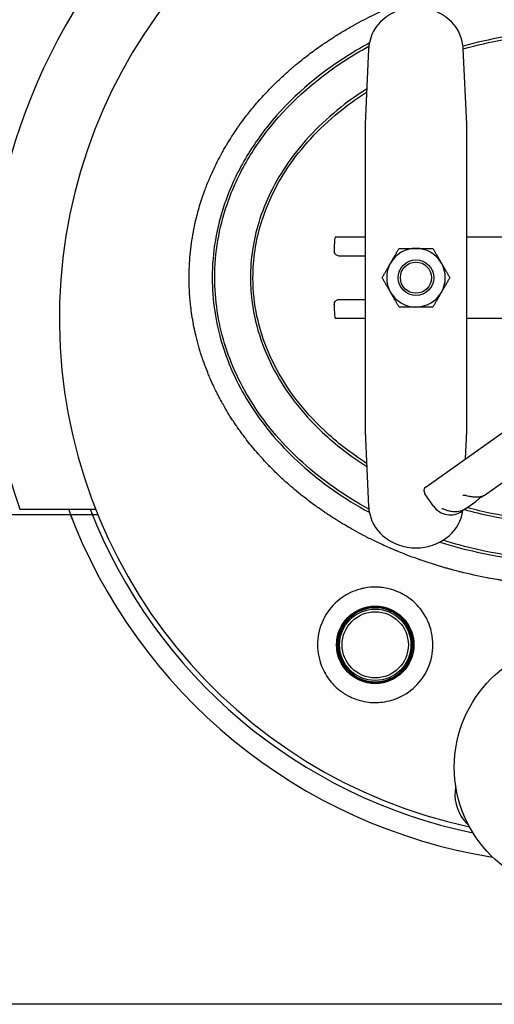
# Model space of a CAD drawing. Header units: inches. Extents: x 36 to 1719, y -84 to 1122.
# Tile 407 of 571: x 1420 to 1432, y 238 to 263. Entities that reach past the tile are written whole.
import ezdxf

# ---------------------------------------------------------------- set-up
doc = ezdxf.new("R2010")
doc.units = ezdxf.units.IN
doc.header["$LTSCALE"] = 48
doc.header["$MEASUREMENT"] = 0
doc.layers.add('Visible (ANSI)', color=7, linetype='Continuous', lineweight=30)

msp = doc.modelspace()

# ---------------------------------------------------------------- linework, layer by layer
at = {"layer": 'Visible (ANSI)'}
for p, q in [((1428.43766, 261.84645), (1428.34912, 259.99519)), ((1430.84912, 259.99519), (1430.76058, 261.84645)), ((1428.34912, 259.99519), (1428.34912, 258.03481)), ((1430.84912, 258.03481), (1430.84912, 259.99519)), ((1428.34912, 258.03481), (1428.34912, 254.43273)), ((1430.84912, 254.43273), (1430.84912, 258.03481)), ((1427.62551, 257.23377), (1428.34912, 257.23377)), ((1430.84912, 257.23377), (1434.08453, 257.23377)), ((1427.59356, 256.98377), (1427.59356, 256.89002)), ((1428.34912, 256.76502), (1427.71756, 256.76502)), ((1429.84626, 251.10908), (1436.98886, 256.16337)), ((1427.71756, 255.70252), (1428.34912, 255.70252)), ((1427.59356, 255.57752), (1427.59356, 255.48377)), ((1428.34912, 255.23377), (1427.62551, 255.23377)), ((1434.89115, 255.23377), (1430.84912, 255.23377)), ((1428.34912, 254.43273), (1428.34912, 252.47236)), ((1430.84912, 252.47236), (1430.84912, 254.43273)), ((1428.34912, 252.47236), (1428.43766, 250.6211)), ((1430.81676, 251.79585), (1430.84912, 252.47236)), ((1431.33302, 250.9361), (1431.74425, 251.2271)), ((1430.03304, 250.62872), (1429.81643, 250.93483)), ((1431.27494, 250.895), (1431.33302, 250.9361)), ((1419.87446, 250.55577), (1421.73831, 250.55577)), ((1430.8213, 250.57399), (1430.84695, 250.59215)), ((1430.84695, 250.59215), (1431.07102, 250.7507)), ((1421.11992, 250.42127), (1385.24162, 250.42127)), ((1421.79224, 250.42127), (1385.24162, 250.42127)), ((1430.73001, 250.50939), (1430.75048, 250.52388)), ((1430.84753, 242.85586), (1430.88738, 242.81601)), ((1449.59912, 238.42127), (1389.24162, 238.42127))]:
    msp.add_line(p, q, dxfattribs=at)
for centre, radius in [((1429.59912, 256.23377), 0.43764), ((1429.59912, 256.23377), 0.4375), ((1429.59912, 256.23377), 0.38194), ((1428.59912, 247.23377), 0.95), ((1428.59912, 247.23377), 0.93437), ((1428.59912, 247.23377), 0.875), ((1428.59912, 247.23377), 0.8125), ((1433.59912, 244.23377), 3.06)]:
    msp.add_circle(centre, radius, dxfattribs=at)
for centre, radius, start, end in [((1433.59912, 255.23377), 14.5, 101.940544, 198.821487), ((1433.59912, 255.23377), 12.75, 103.608961, 257.832657), ((1429.59912, 261.60877), 1.25, 49.428759, 130.571241), ((1429.43652, 261.79867), 1, 130.571241, 172.034452), ((1429.76172, 261.79867), 1, 7.965548, 49.428759), ((1429.59912, 256.23377), 0.719, 90.036232, 150.036232), ((1429.59912, 256.23377), 0.719, 30.036232, 90.036232), ((1429.59912, 256.23377), 0.719, 150.036232, 210.036232), ((1429.59912, 256.23377), 0.719, 330.036232, 30.036232), ((1429.59912, 256.23377), 0.719, 210.036232, 270.036232), ((1429.59912, 256.23377), 0.719, 270.036232, 330.036232), ((1429.91847, 251.00704), 0.125, 125.284259, 215.284259), ((1433.59912, 255.23377), 13.375, 200.472453, 260.876039), ((1433.59912, 255.23377), 12.875, 201.305447, 258.337129), ((1430.44119, 250.91754), 0.5, 215.284259, 305.284259), ((1433.59912, 255.23377), 13.375, 201.088717, 201.951756), ((1429.43652, 250.66887), 1, 187.965548, 229.428759), ((1429.76172, 250.66887), 1, 310.571241, 351.693692), ((1429.59912, 250.85877), 1.25, 229.428759, 310.571241), ((1428.59912, 247.23377), 0.9075, 90, 270), ((1428.59912, 247.23377), 0.9075, 270, 90), ((1431.55464, 243.56297), 1, 174.791819, 225), ((1434.54225, 243.29064), 4, 172.93826, 174.791819)]:
    msp.add_arc(centre, radius, start, end, dxfattribs=at)
for centre, major_axis, start_param, end_param in [((1427.62551, 256.98377), (0, 0.25), 0, 1.57079633), ((1427.62551, 255.48377), (0, -0.25), 4.71238898, 6.28318531)]:
    msp.add_ellipse(centre, major_axis=major_axis, ratio=0.12777778, start_param=start_param, end_param=end_param, dxfattribs=at)
for points, knots in [([(1424.03182, 256.23377), (1424.03182, 256.42326), (1424.04077, 256.61381), (1424.05855, 256.80284), (1424.0598, 256.81615), (1424.0611, 256.82944), (1424.06243, 256.84273), (1424.06317, 256.85006), (1424.06392, 256.85738), (1424.06469, 256.8647), (1424.08443, 257.0539), (1424.11299, 257.2418), (1424.15012, 257.42798), (1424.15134, 257.43405), (1424.15256, 257.44012), (1424.15379, 257.4462), (1424.1581, 257.46747), (1424.16252, 257.48872), (1424.16705, 257.50994), (1424.18328, 257.58597), (1424.20096, 257.66174), (1424.22005, 257.73716), (1424.22064, 257.73952), (1424.22124, 257.74188), (1424.22184, 257.74423), (1424.25599, 257.87851), (1424.29454, 258.01137), (1424.33727, 258.14259), (1424.35769, 258.20532), (1424.3791, 258.26773), (1424.40145, 258.3298), (1424.40289, 258.33379), (1424.40433, 258.33778), (1424.40578, 258.34177), (1424.43924, 258.43409), (1424.47481, 258.52563), (1424.51239, 258.61624), (1424.51517, 258.62294), (1424.51796, 258.62963), (1424.52076, 258.63632), (1424.53728, 258.67579), (1424.55419, 258.71509), (1424.57146, 258.75419), (1424.6344, 258.89665), (1424.70232, 259.03673), (1424.77472, 259.17389), (1424.78074, 259.1853), (1424.78679, 259.19668), (1424.79287, 259.20804), (1424.81613, 259.25152), (1424.83985, 259.2947), (1424.86399, 259.33757), (1424.88411, 259.37329), (1424.90457, 259.40886), (1424.92533, 259.44425), (1424.93313, 259.45754), (1424.94098, 259.4708), (1424.94887, 259.48404), (1425.03148, 259.62269), (1425.11894, 259.75845), (1425.21011, 259.89017), (1425.22768, 259.91557), (1425.24544, 259.94088), (1425.26338, 259.96609), (1425.27457, 259.98182), (1425.28582, 259.99752), (1425.29714, 260.01317), (1425.34691, 260.08198), (1425.39794, 260.15), (1425.44997, 260.21695), (1425.46283, 260.2335), (1425.47576, 260.24999), (1425.48875, 260.26641), (1425.52631, 260.31392), (1425.56436, 260.36086), (1425.60278, 260.40712), (1425.68438, 260.50538), (1425.76929, 260.60255), (1425.85614, 260.69713), (1425.87187, 260.71425), (1425.88766, 260.7313), (1425.9035, 260.74825), (1425.94745, 260.79526), (1425.9918, 260.84155), (1426.0363, 260.88692), (1426.04909, 260.89995), (1426.06195, 260.91298), (1426.07488, 260.92599), (1426.09166, 260.94285), (1426.10854, 260.95968), (1426.12553, 260.97647), (1426.17971, 261.03), (1426.23495, 261.08306), (1426.29081, 261.13524), (1426.36182, 261.20158), (1426.43384, 261.2665), (1426.50588, 261.32928), (1426.51772, 261.33961), (1426.52962, 261.34992), (1426.54157, 261.36022), (1426.56024, 261.3763), (1426.57902, 261.39234), (1426.5979, 261.40833), (1426.66053, 261.46135), (1426.72433, 261.51382), (1426.78871, 261.56524), (1426.8082, 261.58081), (1426.82774, 261.59629), (1426.84732, 261.61166), (1426.90021, 261.65317), (1426.95336, 261.6939), (1427.0064, 261.73364), (1427.10463, 261.80721), (1427.20602, 261.87995), (1427.3085, 261.95035), (1427.32876, 261.96426), (1427.34906, 261.97809), (1427.36938, 261.99181), (1427.42376, 262.02852), (1427.4783, 262.06451), (1427.53267, 262.09958), (1427.54851, 262.1098), (1427.56441, 262.11999), (1427.58038, 262.13015), (1427.60059, 262.14302), (1427.6209, 262.15584), (1427.6413, 262.16861), (1427.69978, 262.20522), (1427.75897, 262.24138), (1427.81851, 262.27688), (1427.90568, 262.32884), (1427.99359, 262.37937), (1428.08098, 262.42786), (1428.10278, 262.43996), (1428.12468, 262.452), (1428.14666, 262.46397), (1428.16658, 262.47483), (1428.18658, 262.48564), (1428.20663, 262.49639), (1428.28372, 262.53772), (1428.36173, 262.57822), (1428.44031, 262.61774), (1428.45993, 262.6276), (1428.47959, 262.6374), (1428.49928, 262.64714), (1428.50372, 262.64934), (1428.50817, 262.65154), (1428.51261, 262.65373), (1428.55762, 262.67591), (1428.6027, 262.69772), (1428.64778, 262.71912), (1428.77919, 262.78151), (1428.91215, 262.84122), (1429.04612, 262.89809), (1429.06446, 262.90588), (1429.08282, 262.91361), (1429.1012, 262.92129), (1429.14437, 262.93933), (1429.18763, 262.95707), (1429.23097, 262.97452), (1429.27302, 262.99144), (1429.3152, 263.00811), (1429.35749, 263.02451), (1429.37499, 263.0313), (1429.3925, 263.03804), (1429.41003, 263.04473), (1429.5486, 263.09765), (1429.68831, 263.14773), (1429.82872, 263.19492), (1429.88406, 263.21351), (1429.93955, 263.23168), (1429.99519, 263.2494), (1430.01068, 263.25434), (1430.02618, 263.25924), (1430.04169, 263.26411), (1430.13435, 263.29319), (1430.22739, 263.32107), (1430.32072, 263.34773), (1430.33506, 263.35183), (1430.3494, 263.35589), (1430.36375, 263.35993), (1430.38873, 263.36696), (1430.41374, 263.37391), (1430.43876, 263.38077), (1430.61907, 263.43019), (1430.80068, 263.47521), (1430.98315, 263.51581), (1430.9949, 263.51842), (1431.00665, 263.52102), (1431.01841, 263.5236), (1431.03187, 263.52655), (1431.04533, 263.52948), (1431.0588, 263.53238), (1431.14541, 263.55105), (1431.23224, 263.56874), (1431.31925, 263.58545), (1431.32959, 263.58744), (1431.33994, 263.58941), (1431.35029, 263.59137), (1431.4621, 263.61253), (1431.57421, 263.63207), (1431.68656, 263.65001), (1431.7908, 263.66665), (1431.89525, 263.6819), (1431.99988, 263.69578), (1432.00727, 263.69676), (1432.01466, 263.69774), (1432.02206, 263.6987), (1432.12119, 263.71166), (1432.22047, 263.72339), (1432.31985, 263.73388), (1432.32777, 263.73471), (1432.33569, 263.73554), (1432.34361, 263.73636), (1432.34945, 263.73696), (1432.35529, 263.73756), (1432.36113, 263.73816), (1432.55961, 263.75842), (1432.75871, 263.77378), (1432.95787, 263.78424), (1432.9836, 263.7856), (1433.00936, 263.78687), (1433.03515, 263.78806), (1433.03779, 263.78818), (1433.04044, 263.7883), (1433.04308, 263.78842), (1433.15577, 263.79355), (1433.26895, 263.79714), (1433.38214, 263.79915), (1433.38299, 263.79916), (1433.38384, 263.79918), (1433.38468, 263.79919), (1433.45594, 263.80044), (1433.5272, 263.80106), (1433.59834, 263.80107), (1433.5986, 263.80107), (1433.59886, 263.80107), (1433.59912, 263.80107)], [0.713770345, 0.713770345, 0.713770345, 0.713770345, 0.723953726, 0.723953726, 0.723953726, 0.724670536, 0.724670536, 0.724670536, 0.725065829, 0.725065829, 0.725065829, 0.735280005, 0.735280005, 0.735280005, 0.73561331, 0.73561331, 0.73561331, 0.736781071, 0.736781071, 0.736781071, 0.740963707, 0.740963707, 0.740963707, 0.7410946, 0.7410946, 0.7410946, 0.748544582, 0.748544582, 0.748544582, 0.752105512, 0.752105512, 0.752105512, 0.752334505, 0.752334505, 0.752334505, 0.757635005, 0.757635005, 0.757635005, 0.758026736, 0.758026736, 0.758026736, 0.760339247, 0.760339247, 0.760339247, 0.768763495, 0.768763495, 0.768763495, 0.769463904, 0.769463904, 0.769463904, 0.772143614, 0.772143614, 0.772143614, 0.77437648, 0.77437648, 0.77437648, 0.775215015, 0.775215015, 0.775215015, 0.783997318, 0.783997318, 0.783997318, 0.785690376, 0.785690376, 0.785690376, 0.786746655, 0.786746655, 0.786746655, 0.791390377, 0.791390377, 0.791390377, 0.792538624, 0.792538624, 0.792538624, 0.795860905, 0.795860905, 0.795860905, 0.802916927, 0.802916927, 0.802916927, 0.804194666, 0.804194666, 0.804194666, 0.807738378, 0.807738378, 0.807738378, 0.808756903, 0.808756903, 0.808756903, 0.810077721, 0.810077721, 0.810077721, 0.814289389, 0.814289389, 0.814289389, 0.819643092, 0.819643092, 0.819643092, 0.820523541, 0.820523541, 0.820523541, 0.821898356, 0.821898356, 0.821898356, 0.826456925, 0.826456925, 0.826456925, 0.82783697, 0.82783697, 0.82783697, 0.831564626, 0.831564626, 0.831564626, 0.838466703, 0.838466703, 0.838466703, 0.839830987, 0.839830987, 0.839830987, 0.843480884, 0.843480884, 0.843480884, 0.844543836, 0.844543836, 0.844543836, 0.845889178, 0.845889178, 0.845889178, 0.849746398, 0.849746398, 0.849746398, 0.85539408, 0.85539408, 0.85539408, 0.85680352, 0.85680352, 0.85680352, 0.858081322, 0.858081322, 0.858081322, 0.862993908, 0.862993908, 0.862993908, 0.864220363, 0.864220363, 0.864220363, 0.864497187, 0.864497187, 0.864497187, 0.867299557, 0.867299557, 0.867299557, 0.875469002, 0.875469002, 0.875469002, 0.876587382, 0.876587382, 0.876587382, 0.879214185, 0.879214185, 0.879214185, 0.881763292, 0.881763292, 0.881763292, 0.882817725, 0.882817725, 0.882817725, 0.891152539, 0.891152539, 0.891152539, 0.894436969, 0.894436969, 0.894436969, 0.895351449, 0.895351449, 0.895351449, 0.90081404, 0.90081404, 0.90081404, 0.901653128, 0.901653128, 0.901653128, 0.903114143, 0.903114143, 0.903114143, 0.913641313, 0.913641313, 0.913641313, 0.9143192, 0.9143192, 0.9143192, 0.915095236, 0.915095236, 0.915095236, 0.920086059, 0.920086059, 0.920086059, 0.920679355, 0.920679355, 0.920679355, 0.927089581, 0.927089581, 0.927089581, 0.933036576, 0.933036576, 0.933036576, 0.933456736, 0.933456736, 0.933456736, 0.939090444, 0.939090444, 0.939090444, 0.939539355, 0.939539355, 0.939539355, 0.939870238, 0.939870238, 0.939870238, 0.951116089, 0.951116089, 0.951116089, 0.952569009, 0.952569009, 0.952569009, 0.952717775, 0.952717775, 0.952717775, 0.959065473, 0.959065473, 0.959065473, 0.959112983, 0.959112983, 0.959112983, 0.963109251, 0.963109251, 0.963109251, 0.963123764, 0.963123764, 0.963123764, 0.963123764]), ([(1436.44241, 261.907), (1435.71061, 262.1142), (1434.9387, 262.24088), (1433.35159, 262.32386), (1432.53604, 262.27408), (1431.41156, 262.07479), (1431.07982, 261.99867), (1430.75589, 261.9069)], [1.209719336, 1.209719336, 1.209719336, 1.209719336, 1.501193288, 1.501193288, 1.802843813, 1.802843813, 1.931873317, 1.931873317, 1.931873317, 1.931873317]), ([(1430.76078, 261.84332), (1431.08651, 261.93604), (1431.42029, 262.01287), (1432.5422, 262.2117), (1433.35304, 262.2612), (1434.93519, 262.17848), (1435.70675, 262.05134), (1436.43752, 261.84342)], [-1.933496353, -1.933496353, -1.933496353, -1.933496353, -1.802843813, -1.802843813, -1.501193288, -1.501193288, -1.208096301, -1.208096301, -1.208096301, -1.208096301]), ([(1428.45412, 261.98532), (1428.32701, 261.91679), (1428.20203, 261.84562), (1427.30532, 261.30639), (1426.62319, 260.7374), (1425.82585, 259.79205), (1425.60492, 259.4814), (1425.20652, 258.80257), (1425.03509, 258.43168), (1424.70317, 257.46209), (1424.59912, 256.84812), (1424.59912, 256.23377)], [-0.947401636, -0.947401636, -0.947401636, -0.947401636, -0.894959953, -0.894959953, -0.564026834, -0.564026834, -0.414642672, -0.414642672, -0.251325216, -0.251325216, 0, 0, 0, 0]), ([(1424.66162, 256.23377), (1424.66162, 256.84114), (1424.76446, 257.44815), (1425.09281, 258.40735), (1425.26246, 258.77441), (1425.65695, 259.44658), (1425.87582, 259.75435), (1426.66612, 260.69135), (1427.34288, 261.25604), (1428.2201, 261.78356), (1428.33046, 261.84678), (1428.44253, 261.90793)], [0, 0, 0, 0, 0.251325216, 0.251325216, 0.414642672, 0.414642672, 0.564026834, 0.564026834, 0.894959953, 0.894959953, 0.941678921, 0.941678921, 0.941678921, 0.941678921]), ([(1428.39065, 260.86202), (1428.1711, 260.72237), (1427.96142, 260.57389), (1427.24841, 260.01149), (1426.80898, 259.55138), (1426.1393, 258.59278), (1425.89627, 258.09951), (1425.60537, 257.14624), (1425.53662, 256.69002), (1425.53662, 256.23377)], [2.274273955, 2.274273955, 2.274273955, 2.274273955, 2.381378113, 2.381378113, 2.658967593, 2.658967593, 2.916592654, 2.916592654, 3.141592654, 3.141592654, 3.141592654, 3.141592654]), ([(1425.59912, 256.23377), (1425.59912, 256.68377), (1425.6669, 257.13375), (1425.95404, 258.07467), (1426.19404, 258.56201), (1426.85643, 259.51017), (1427.29153, 259.9659), (1427.98719, 260.51461), (1428.18267, 260.6539), (1428.38699, 260.78547)], [-3.141592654, -3.141592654, -3.141592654, -3.141592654, -2.916592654, -2.916592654, -2.658967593, -2.658967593, -2.381378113, -2.381378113, -2.280389, -2.280389, -2.280389, -2.280389]), ([(1427.71756, 256.76502), (1427.70199, 256.76502), (1427.68538, 256.76816), (1427.65483, 256.78092), (1427.64089, 256.79054), (1427.61887, 256.81273), (1427.60933, 256.82679), (1427.59668, 256.85759), (1427.59356, 256.87433), (1427.59356, 256.89002)], [0.478393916, 0.478393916, 0.478393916, 0.478393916, 0.597992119, 0.597992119, 0.717590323, 0.717590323, 0.837188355, 0.837188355, 0.956786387, 0.956786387, 0.956786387, 0.956786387]), ([(1434.50585, 248.70015), (1434.50022, 248.69974), (1434.4946, 248.69932), (1434.48897, 248.69891), (1434.48392, 248.69854), (1434.47887, 248.69817), (1434.47382, 248.69781), (1434.24996, 248.68174), (1434.02574, 248.67186), (1433.80173, 248.66815), (1433.8007, 248.66814), (1433.79967, 248.66812), (1433.79864, 248.6681), (1433.7122, 248.66669), (1433.62579, 248.6662), (1433.53942, 248.66662), (1433.51287, 248.66675), (1433.48631, 248.66697), (1433.45975, 248.66727), (1433.45902, 248.66728), (1433.45829, 248.66729), (1433.45756, 248.66729), (1433.22827, 248.66995), (1432.99853, 248.67906), (1432.76915, 248.69468), (1432.76468, 248.69499), (1432.7602, 248.6953), (1432.75572, 248.69561), (1432.64316, 248.7034), (1432.53069, 248.71275), (1432.41841, 248.72368), (1432.41192, 248.72431), (1432.40544, 248.72494), (1432.39896, 248.72558), (1432.17229, 248.748), (1431.94644, 248.7768), (1431.72199, 248.81194), (1431.71149, 248.81358), (1431.70099, 248.81524), (1431.69049, 248.81691), (1431.65662, 248.82231), (1431.62278, 248.82784), (1431.58898, 248.83353), (1431.51814, 248.84544), (1431.44733, 248.85801), (1431.37659, 248.87123), (1431.36428, 248.87353), (1431.35197, 248.87585), (1431.33967, 248.87819), (1431.12365, 248.91928), (1430.90833, 248.96649), (1430.69454, 249.01983), (1430.67873, 249.02377), (1430.66293, 249.02775), (1430.64713, 249.03177), (1430.57983, 249.04886), (1430.51268, 249.06656), (1430.44571, 249.08487), (1430.41669, 249.09281), (1430.3877, 249.10086), (1430.35875, 249.10902), (1430.34125, 249.11395), (1430.32377, 249.11893), (1430.3063, 249.12394), (1430.10216, 249.18256), (1429.89995, 249.24683), (1429.70028, 249.31667), (1429.69653, 249.31798), (1429.69278, 249.31929), (1429.68903, 249.32061), (1429.67193, 249.32661), (1429.65483, 249.33266), (1429.63775, 249.33875), (1429.55091, 249.36972), (1429.4643, 249.40183), (1429.37802, 249.43509), (1429.35563, 249.44373), (1429.33326, 249.45244), (1429.31091, 249.46123), (1429.25047, 249.48499), (1429.1902, 249.50932), (1429.13014, 249.53421), (1429.11787, 249.5393), (1429.10561, 249.5444), (1429.09336, 249.54954), (1428.96799, 249.60204), (1428.84354, 249.65699), (1428.72026, 249.71436), (1428.69537, 249.72594), (1428.67053, 249.73762), (1428.64574, 249.74939), (1428.55901, 249.79059), (1428.4729, 249.83299), (1428.38749, 249.87656), (1428.36145, 249.88985), (1428.33547, 249.90324), (1428.30956, 249.91675), (1428.237, 249.95456), (1428.16497, 249.99323), (1428.09353, 250.03273), (1428.04664, 250.05866), (1428, 250.08495), (1427.95362, 250.11159), (1427.88454, 250.15128), (1427.81579, 250.1919), (1427.74743, 250.23346), (1427.71907, 250.2507), (1427.69078, 250.2681), (1427.66256, 250.28566), (1427.58767, 250.33227), (1427.5133, 250.37999), (1427.43955, 250.42882), (1427.41056, 250.44802), (1427.38166, 250.46738), (1427.35286, 250.48692), (1427.27455, 250.54005), (1427.19697, 250.59442), (1427.12026, 250.65002), (1427.02948, 250.71581), (1426.9399, 250.78331), (1426.8517, 250.85246), (1426.8223, 250.8755), (1426.79306, 250.89873), (1426.76397, 250.92213), (1426.6997, 250.97386), (1426.63621, 251.02646), (1426.57362, 251.07986), (1426.54419, 251.10496), (1426.51495, 251.13025), (1426.48592, 251.15571), (1426.47506, 251.16524), (1426.46422, 251.17479), (1426.45341, 251.18437), (1426.44987, 251.18751), (1426.44632, 251.19065), (1426.44279, 251.1938), (1426.39839, 251.23327), (1426.3543, 251.27332), (1426.31055, 251.31392), (1426.22274, 251.39542), (1426.13633, 251.47916), (1426.05164, 251.56503), (1426.02275, 251.59432), (1425.99406, 251.62386), (1425.96558, 251.65365), (1425.91211, 251.70956), (1425.85939, 251.76632), (1425.80749, 251.82389), (1425.7961, 251.83652), (1425.78476, 251.84919), (1425.77346, 251.8619), (1425.75704, 251.88035), (1425.74071, 251.89888), (1425.72447, 251.91749), (1425.63341, 252.02184), (1425.5451, 252.1287), (1425.45995, 252.23779), (1425.43406, 252.27094), (1425.40847, 252.3043), (1425.38318, 252.33786), (1425.37135, 252.35356), (1425.35958, 252.3693), (1425.34788, 252.38508), (1425.32276, 252.41898), (1425.29794, 252.45306), (1425.27344, 252.48734), (1425.24913, 252.52135), (1425.22513, 252.55555), (1425.20145, 252.58992), (1425.1794, 252.62192), (1425.15755, 252.65417), (1425.13592, 252.68668), (1425.11244, 252.72198), (1425.08921, 252.75757), (1425.06626, 252.79345), (1425.05595, 252.80956), (1425.0457, 252.82572), (1425.03551, 252.84194), (1425.01305, 252.87767), (1424.99086, 252.9137), (1424.96898, 252.94996), (1424.95217, 252.97782), (1424.93554, 253.00581), (1424.9191, 253.03395), (1424.89448, 253.07607), (1424.87028, 253.11849), (1424.84651, 253.16121), (1424.82654, 253.19711), (1424.80687, 253.23322), (1424.78752, 253.26952), (1424.7778, 253.28777), (1424.76815, 253.30606), (1424.75859, 253.32441), (1424.73991, 253.36023), (1424.72155, 253.39624), (1424.7035, 253.43242), (1424.68301, 253.47352), (1424.66293, 253.51484), (1424.64328, 253.55636), (1424.62751, 253.58968), (1424.61202, 253.62313), (1424.59681, 253.6567), (1424.58066, 253.69234), (1424.56483, 253.72812), (1424.54933, 253.76403), (1424.54046, 253.78458), (1424.53169, 253.80516), (1424.52304, 253.82579), (1424.50815, 253.86126), (1424.49358, 253.89686), (1424.47933, 253.93257), (1424.44806, 254.01093), (1424.41835, 254.08982), (1424.39024, 254.16915), (1424.37781, 254.20421), (1424.3657, 254.23935), (1424.35391, 254.27457), (1424.35203, 254.28019), (1424.35015, 254.28581), (1424.34829, 254.29143), (1424.34261, 254.30855), (1424.33699, 254.32572), (1424.33144, 254.34294), (1424.32023, 254.37772), (1424.30929, 254.41268), (1424.29863, 254.44783), (1424.27362, 254.53027), (1424.25015, 254.61371), (1424.22833, 254.69804), (1424.22512, 254.71045), (1424.22194, 254.72287), (1424.2188, 254.73532), (1424.21352, 254.75626), (1424.20835, 254.77725), (1424.20327, 254.79829), (1424.19678, 254.82521), (1424.19046, 254.85221), (1424.18431, 254.87926), (1424.17706, 254.91118), (1424.17006, 254.94318), (1424.16331, 254.97525), (1424.13168, 255.12552), (1424.10557, 255.27734), (1424.08523, 255.42996), (1424.08161, 255.45711), (1424.07817, 255.48428), (1424.07492, 255.51147), (1424.04858, 255.73168), (1424.0343, 255.95327), (1424.03212, 256.17398), (1424.03192, 256.19392), (1424.03182, 256.21385), (1424.03182, 256.23377)], [0.445925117, 0.445925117, 0.445925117, 0.445925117, 0.446243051, 0.446243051, 0.446243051, 0.446528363, 0.446528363, 0.446528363, 0.459174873, 0.459174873, 0.459174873, 0.459233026, 0.459233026, 0.459233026, 0.464113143, 0.464113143, 0.464113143, 0.465613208, 0.465613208, 0.465613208, 0.465654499, 0.465654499, 0.465654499, 0.478602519, 0.478602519, 0.478602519, 0.478855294, 0.478855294, 0.478855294, 0.485209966, 0.485209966, 0.485209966, 0.485576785, 0.485576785, 0.485576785, 0.498408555, 0.498408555, 0.498408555, 0.499008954, 0.499008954, 0.499008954, 0.50094645, 0.50094645, 0.50094645, 0.505007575, 0.505007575, 0.505007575, 0.505714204, 0.505714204, 0.505714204, 0.518120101, 0.518120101, 0.518120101, 0.519037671, 0.519037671, 0.519037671, 0.522947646, 0.522947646, 0.522947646, 0.52464227, 0.52464227, 0.52464227, 0.52566643, 0.52566643, 0.52566643, 0.537633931, 0.537633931, 0.537633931, 0.537858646, 0.537858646, 0.537858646, 0.538884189, 0.538884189, 0.538884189, 0.544096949, 0.544096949, 0.544096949, 0.545450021, 0.545450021, 0.545450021, 0.549108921, 0.549108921, 0.549108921, 0.549856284, 0.549856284, 0.549856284, 0.557503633, 0.557503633, 0.557503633, 0.559047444, 0.559047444, 0.559047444, 0.564448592, 0.564448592, 0.564448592, 0.566095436, 0.566095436, 0.566095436, 0.570707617, 0.570707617, 0.570707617, 0.573735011, 0.573735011, 0.573735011, 0.578244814, 0.578244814, 0.578244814, 0.580115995, 0.580115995, 0.580115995, 0.585081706, 0.585081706, 0.585081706, 0.587033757, 0.587033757, 0.587033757, 0.59234267, 0.59234267, 0.59234267, 0.598624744, 0.598624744, 0.598624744, 0.600718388, 0.600718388, 0.600718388, 0.605344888, 0.605344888, 0.605344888, 0.607520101, 0.607520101, 0.607520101, 0.608334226, 0.608334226, 0.608334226, 0.608601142, 0.608601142, 0.608601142, 0.611951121, 0.611951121, 0.611951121, 0.618675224, 0.618675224, 0.618675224, 0.620969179, 0.620969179, 0.620969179, 0.625275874, 0.625275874, 0.625275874, 0.626220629, 0.626220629, 0.626220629, 0.627592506, 0.627592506, 0.627592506, 0.635284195, 0.635284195, 0.635284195, 0.637621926, 0.637621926, 0.637621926, 0.638715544, 0.638715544, 0.638715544, 0.641064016, 0.641064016, 0.641064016, 0.643394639, 0.643394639, 0.643394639, 0.645564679, 0.645564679, 0.645564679, 0.647920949, 0.647920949, 0.647920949, 0.648978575, 0.648978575, 0.648978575, 0.651308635, 0.651308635, 0.651308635, 0.653098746, 0.653098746, 0.653098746, 0.655778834, 0.655778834, 0.655778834, 0.658031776, 0.658031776, 0.658031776, 0.659164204, 0.659164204, 0.659164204, 0.661376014, 0.661376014, 0.661376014, 0.663888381, 0.663888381, 0.663888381, 0.665904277, 0.665904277, 0.665904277, 0.668044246, 0.668044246, 0.668044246, 0.669268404, 0.669268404, 0.669268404, 0.671373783, 0.671373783, 0.671373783, 0.675994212, 0.675994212, 0.675994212, 0.678036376, 0.678036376, 0.678036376, 0.678362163, 0.678362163, 0.678362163, 0.679354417, 0.679354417, 0.679354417, 0.681358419, 0.681358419, 0.681358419, 0.686058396, 0.686058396, 0.686058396, 0.686749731, 0.686749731, 0.686749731, 0.687912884, 0.687912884, 0.687912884, 0.689400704, 0.689400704, 0.689400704, 0.691156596, 0.691156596, 0.691156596, 0.699384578, 0.699384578, 0.699384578, 0.70084809, 0.70084809, 0.70084809, 0.712699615, 0.712699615, 0.712699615, 0.713770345, 0.713770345, 0.713770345, 0.713770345]), ([(1424.59912, 256.23377), (1424.59912, 255.68462), (1424.68209, 255.13568), (1425.00569, 254.07359), (1425.24662, 253.56077), (1425.88986, 252.56261), (1426.30345, 252.08279), (1427.27609, 251.20624), (1427.84015, 250.81334), (1428.4541, 250.4822)], [-6.283185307, -6.283185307, -6.283185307, -6.283185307, -6.058530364, -6.058530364, -5.832976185, -5.832976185, -5.589103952, -5.589103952, -5.335783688, -5.335783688, -5.335783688, -5.335783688]), ([(1428.44251, 250.5596), (1427.84865, 250.88379), (1427.30286, 251.26625), (1426.34911, 252.12578), (1425.93919, 252.60143), (1425.30212, 253.59003), (1425.06372, 254.09758), (1424.74363, 255.14815), (1424.66162, 255.69087), (1424.66162, 256.23377)], [5.341506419, 5.341506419, 5.341506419, 5.341506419, 5.589103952, 5.589103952, 5.832976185, 5.832976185, 6.058530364, 6.058530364, 6.283185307, 6.283185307, 6.283185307, 6.283185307]), ([(1425.53662, 256.23377), (1425.53662, 256.10678), (1425.54192, 255.9798), (1425.60379, 255.23985), (1425.77991, 254.63284), (1426.36872, 253.47939), (1426.7845, 252.93405), (1427.626, 252.14203), (1427.99207, 251.85922), (1428.39069, 251.60555)], [-3.141592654, -3.141592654, -3.141592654, -3.141592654, -3.078968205, -3.078968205, -2.775946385, -2.775946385, -2.46877246, -2.46877246, -2.274273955, -2.274273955, -2.274273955, -2.274273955]), ([(1428.38704, 251.68211), (1428.00598, 251.92761), (1427.65565, 252.19995), (1426.8321, 252.97507), (1426.42086, 253.51472), (1425.83905, 254.65443), (1425.66537, 255.25342), (1425.60435, 255.98327), (1425.59912, 256.10852), (1425.59912, 256.23377)], [2.280389, 2.280389, 2.280389, 2.280389, 2.46877246, 2.46877246, 2.775946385, 2.775946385, 3.078968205, 3.078968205, 3.141592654, 3.141592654, 3.141592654, 3.141592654]), ([(1427.59356, 255.57752), (1427.59356, 255.59322), (1427.59668, 255.60996), (1427.60933, 255.64076), (1427.61887, 255.65481), (1427.64089, 255.67701), (1427.65483, 255.68663), (1427.68538, 255.69939), (1427.70199, 255.70252), (1427.71756, 255.70252)], [0, 0, 0, 0, 0.119598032, 0.119598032, 0.239196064, 0.239196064, 0.358794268, 0.358794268, 0.478392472, 0.478392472, 0.478392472, 0.478392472]), ([(1430.74548, 250.90473), (1430.7455, 250.90473), (1430.74686, 250.90508), (1430.75298, 250.90556), (1430.75807, 250.90567), (1430.7719, 250.90487), (1430.78078, 250.90392), (1430.80324, 250.90054), (1430.81732, 250.89789), (1430.85221, 250.89071), (1430.87381, 250.88589), (1430.92693, 250.87483), (1430.95948, 250.86862), (1431.03848, 250.85881), (1431.08605, 250.85685), (1431.18422, 250.86769), (1431.23483, 250.88168), (1431.29913, 250.91399), (1431.31651, 250.92442), (1431.33302, 250.9361)], [11.53739257, 11.53739257, 11.53739257, 11.53739257, 11.64245203, 11.64245203, 11.75943291, 11.75943291, 11.88136275, 11.88136275, 12.02242553, 12.02242553, 12.19546883, 12.19546883, 12.41872862, 12.41872862, 12.71632632, 12.71632632, 13.03330167, 13.03330167, 13.15712723, 13.15712723, 13.15712723, 13.15712723]), ([(1431.183, 250.87029), (1431.17561, 250.85838), (1431.16764, 250.84682), (1431.13808, 250.80823), (1431.11359, 250.78338), (1431.0813, 250.75816), (1431.0762, 250.75437), (1431.07102, 250.7507)], [9.244447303, 9.244447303, 9.244447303, 9.244447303, 9.330502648, 9.330502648, 9.542462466, 9.542462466, 9.58137417, 9.58137417, 9.58137417, 9.58137417]), ([(1430.23626, 250.57757), (1430.23626, 250.57757), (1430.23676, 250.57745), (1430.23938, 250.57666), (1430.2426, 250.5756), (1430.25268, 250.57194), (1430.2604, 250.56896), (1430.28202, 250.56047), (1430.29726, 250.55442), (1430.33675, 250.5399), (1430.36236, 250.53123), (1430.42512, 250.51435), (1430.46298, 250.50687), (1430.54978, 250.4991), (1430.59862, 250.5005), (1430.6988, 250.51823), (1430.74921, 250.53545), (1430.81352, 250.57), (1430.83061, 250.58058), (1430.84695, 250.59215)], [9.26922475, 9.26922475, 9.26922475, 9.26922475, 9.31300431, 9.31300431, 9.39794032, 9.39794032, 9.51226459, 9.51226459, 9.66578058, 9.66578058, 9.86156242, 9.86156242, 10.10035751, 10.10035751, 10.38340618, 10.38340618, 10.68703607, 10.68703607, 10.80167386, 10.80167386, 10.80167386, 10.80167386]), ([(1430.78701, 250.55186), (1430.99967, 250.49234), (1431.21566, 250.43956), (1432.24365, 250.22422), (1433.08835, 250.15057), (1434.12576, 250.18238), (1434.32341, 250.19397), (1434.52022, 250.21102)], [-1.927743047, -1.927743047, -1.927743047, -1.927743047, -1.843160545, -1.843160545, -1.52993878, -1.52993878, -1.456077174, -1.456077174, -1.456077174, -1.456077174]), ([(1434.52022, 250.27375), (1434.32279, 250.25655), (1434.12449, 250.24487), (1433.09133, 250.21319), (1432.25151, 250.28643), (1431.24731, 250.49679), (1431.04977, 250.5445), (1430.855, 250.59788)], [1.455400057, 1.455400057, 1.455400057, 1.455400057, 1.52993878, 1.52993878, 1.843160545, 1.843160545, 1.920927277, 1.920927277, 1.920927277, 1.920927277]), ([(1430.18326, 249.75372), (1430.48285, 249.65875), (1430.78864, 249.57642), (1431.97634, 249.31127), (1432.89, 249.21976), (1434.04107, 249.23967), (1434.28111, 249.25129), (1434.52023, 249.2703)], [-5.112178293, -5.112178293, -5.112178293, -5.112178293, -5.001690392, -5.001690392, -4.689336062, -4.689336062, -4.606944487, -4.606944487, -4.606944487, -4.606944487]), ([(1434.52023, 249.333), (1434.28076, 249.31386), (1434.04036, 249.30217), (1432.8938, 249.28234), (1431.98502, 249.37338), (1430.82297, 249.63279), (1430.53736, 249.70887), (1430.25712, 249.79603)], [4.606373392, 4.606373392, 4.606373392, 4.606373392, 4.689336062, 4.689336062, 5.001690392, 5.001690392, 5.10538788, 5.10538788, 5.10538788, 5.10538788]), ([(1428.32709, 248.6228), (1428.29293, 248.61611), (1428.25916, 248.60819), (1428.06413, 248.55486), (1427.91514, 248.48332), (1427.62668, 248.28006), (1427.49646, 248.14049), (1427.28286, 247.79791), (1427.21168, 247.58886), (1427.17243, 247.18758), (1427.19023, 246.99725), (1427.28967, 246.67842), (1427.35231, 246.54768), (1427.50366, 246.32981), (1427.58347, 246.2405), (1427.70615, 246.13484), (1427.73809, 246.10963), (1427.79176, 246.07092), (1427.81276, 246.05662), (1427.85376, 246.03029), (1427.87367, 246.01818), (1427.9201, 245.9915), (1427.94677, 245.97729), (1428.03074, 245.93594), (1428.08911, 245.91195), (1428.22737, 245.86552), (1428.30738, 245.84638), (1428.51846, 245.81447), (1428.64842, 245.81359), (1428.93516, 245.84924), (1429.08833, 245.89651), (1429.40099, 246.05149), (1429.55345, 246.17125), (1429.81348, 246.47675), (1429.91445, 246.6679), (1430.01621, 247.05918), (1430.02804, 247.25297), (1429.97438, 247.60402), (1429.92392, 247.75862), (1429.77938, 248.02758), (1429.69395, 248.14233), (1429.55061, 248.28321), (1429.50747, 248.32078), (1429.43301, 248.37805), (1429.40307, 248.39928), (1429.3442, 248.43768), (1429.31542, 248.45502), (1429.24881, 248.49199), (1429.21069, 248.51095), (1429.09698, 248.56126), (1429.01975, 248.58767), (1428.88422, 248.62141), (1428.82689, 248.63194), (1428.76944, 248.6389)], [0.86335203, 0.86335203, 0.86335203, 0.86335203, 1.14491927, 1.14491927, 2.51064076, 2.51064076, 4.14557022, 4.14557022, 6.05940486, 6.05940486, 7.6794995, 7.6794995, 8.85307641, 8.85307641, 9.78494384, 9.78494384, 10.09656497, 10.09656497, 10.29056056, 10.29056056, 10.46838299, 10.46838299, 10.69928088, 10.69928088, 11.18444846, 11.18444846, 11.82805016, 11.82805016, 12.87879798, 12.87879798, 14.23269861, 14.23269861, 15.91544114, 15.91544114, 17.77560371, 17.77560371, 19.38779699, 19.38779699, 20.68269143, 20.68269143, 21.78692329, 21.78692329, 22.22425567, 22.22425567, 22.50412486, 22.50412486, 22.76025152, 22.76025152, 23.08514396, 23.08514396, 23.71046915, 23.71046915, 24.16231234, 24.16231234, 24.16231234, 24.16231234]), ([(1428.76944, 248.6389), (1428.72959, 248.64373), (1428.68969, 248.64685), (1428.64983, 248.64828), (1428.54004, 248.65221), (1428.4318, 248.64331), (1428.32709, 248.6228)], [24.16231234, 24.16231234, 24.16231234, 24.16231234, 24.47569364, 24.47569364, 24.47569364, 25.33904567, 25.33904567, 25.33904567, 25.33904567])]:
    msp.add_open_spline(points, degree=3, knots=knots, dxfattribs=at)
for points in [[(1428.44617, 261.93725), (1428.44195, 261.90711), (1428.43912, 261.87681), (1428.43766, 261.84645)], [(1430.76058, 261.84645), (1430.75913, 261.87676), (1430.75629, 261.90706), (1430.75207, 261.93725)], [(1431.27494, 250.895), (1431.2404, 250.87056), (1431.20157, 250.85129), (1431.16108, 250.83829)], [(1428.43766, 250.6211), (1428.43911, 250.59079), (1428.44195, 250.56048), (1428.44617, 250.5303)], [(1430.79659, 250.56089), (1430.78201, 250.54765), (1430.76663, 250.5353), (1430.75048, 250.52388)], [(1430.8213, 250.57399), (1430.80946, 250.56561), (1430.7973, 250.55779), (1430.78478, 250.55049)]]:
    msp.add_open_spline(points, degree=3, dxfattribs=at)
for points in [[(1428.97622, 256.59288), (1429.07244, 256.75978), (1429.18355, 256.95251)], [(1429.18355, 256.95251), (1429.40601, 256.95265), (1429.59867, 256.95277)], [(1429.59867, 256.95277), (1429.79132, 256.95289), (1430.01378, 256.95303)], [(1430.01378, 256.95303), (1430.12513, 256.76045), (1430.22156, 256.59367)], [(1428.76889, 256.23325), (1428.88, 256.42597), (1428.97622, 256.59288)], [(1430.22156, 256.59367), (1430.318, 256.42688), (1430.42935, 256.2343)], [(1428.97668, 255.87388), (1428.88024, 256.04066), (1428.76889, 256.23325)], [(1430.42935, 256.2343), (1430.31824, 256.04157), (1430.22202, 255.87467)], [(1429.18446, 255.51451), (1429.07311, 255.7071), (1428.97668, 255.87388)], [(1430.22202, 255.87467), (1430.1258, 255.70776), (1430.01469, 255.51504)], [(1429.59957, 255.51477), (1429.40692, 255.51465), (1429.18446, 255.51451)], [(1430.01469, 255.51504), (1429.79223, 255.51489), (1429.59957, 255.51477)]]:
    msp.add_rational_spline(points, [1, 1.0379548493, 1], degree=2, dxfattribs=at)

doc.saveas('drawing.dxf')
